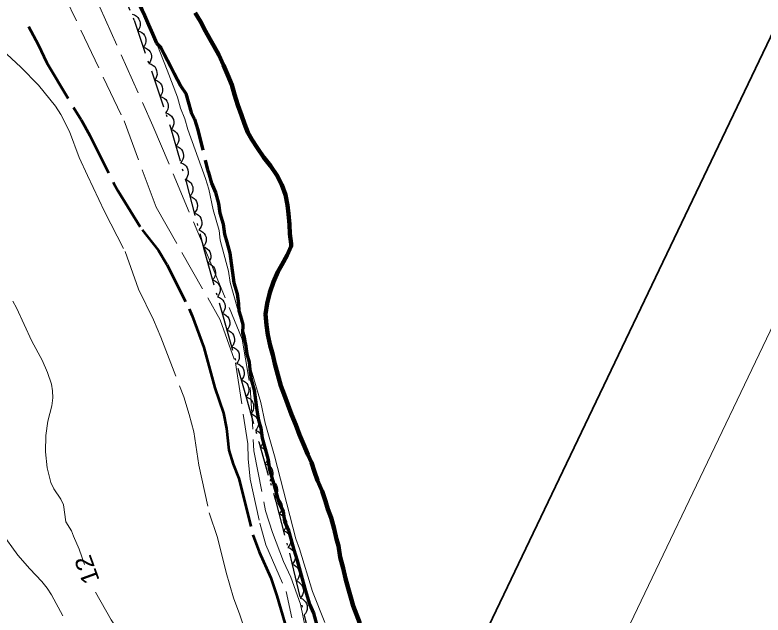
# Model space of a CAD drawing. Extents: x 355726 to 357533, y 5103782 to 5105258.
# Drawn here: x 356885.4 to 356950, y 5103937.3 to 5103989.1 of the extents above; entities that cross this region are included whole.
import ezdxf
from ezdxf.enums import TextEntityAlignment as Align

# ---------------------------------------------------------------- set-up
doc = ezdxf.new("R2010")
doc.units = 0
doc.header["$LTSCALE"] = 0.6
for name, pattern in [('DASH_DOUBLE_DOT', [9.2, 5, -1.2, 0.3, -1.2, 0.3, -1.2]), ('DOT_DASHED', [7.7, 5, -1.2, 0.3, -1.2]), ('LONG_DASHED', [7.5, 6, -1.5]), ('MEDIUM_DASHED', [4.5, 3, -1.5])]:
    doc.linetypes.add(name, pattern=pattern)
for name, color, linetype, lineweight in [('1', 7, 'LONG_DASHED', 53), ('2', 7, 'LONG_DASHED', 13), ('4', 7, 'DASH_DOUBLE_DOT', 53), ('44', 7, 'Continuous', 25), ('60', 7, 'Continuous', 13), ('7', 7, 'MEDIUM_DASHED', 70)]:
    doc.layers.add(name, color=color, linetype=linetype, lineweight=lineweight)

msp = doc.modelspace()

# ---------------------------------------------------------------- linework, layer by layer
at = {"layer": '1'}
msp.add_lwpolyline([(356886.58, 5103988.09), (356887.39, 5103986.55), (356888.14, 5103984.96), (356891.12, 5103980.03), (356891.87, 5103978.68), (356893.93, 5103974.54), (356894.32, 5103973.86), (356896.39, 5103970.53), (356897.81, 5103968.74), (356898.53, 5103967.55), (356900.45, 5103963.71), (356900.72, 5103963.09), (356901.73, 5103960.37), (356902.68, 5103956.88), (356903.42, 5103954.69), (356903.67, 5103953.37), (356903.88, 5103951.51), (356904.25, 5103950.3), (356904.73, 5103949.05), (356904.92, 5103948.4), (356905.94, 5103944.19), (356906.5, 5103942.72), (356907.5, 5103940.48), (356908.03, 5103938.9), (356908.73, 5103936.54)], dxfattribs=at)
at = {"layer": '2'}
for points in [[(356830.96, 5104080.38), (356833.16, 5104078.83), (356833.76, 5104078.25), (356834.62, 5104077.59), (356835.41, 5104076.68), (356835.97, 5104075.82), (356836.84, 5104074.78), (356838.19, 5104072.8), (356839.91, 5104070.91), (356841.21, 5104069.01), (356852.33, 5104053.5), (356862.06, 5104039.26), (356868.51, 5104030.25), (356874.49, 5104021.45), (356878.9, 5104014.17), (356882.28, 5104007.58), (356885.58, 5104000.83), (356889.17, 5103991.84), (356894.82, 5103979.94)], [(356890.91, 5103993.87), (356897.31, 5103979.51), (356902.18, 5103967.99), (356905.03, 5103961.08), (356905.73, 5103956.92), (356906.05, 5103951.45), (356907.04, 5103946.26), (356907.65, 5103944.38), (356908.61, 5103941.88), (356909.24, 5103940.54), (356910.06, 5103938.2), (356910.5, 5103936.09), (356912.19, 5103931.05), (356912.69, 5103928.78), (356913.31, 5103926.84), (356913.5, 5103925.3), (356914.36, 5103922.21), (356915, 5103919.69), (356915.18, 5103917.57), (356915.43, 5103916.44), (356915.77, 5103915.3), (356916, 5103914.78)], [(356884.29, 5103986.08), (356885.91, 5103984.58), (356887.44, 5103983.03), (356888.89, 5103981.23), (356889.35, 5103980.51), (356890.1, 5103979.04), (356890.96, 5103976.79), (356891.66, 5103975.24), (356893.13, 5103972.13), (356894.92, 5103968.66), (356896.06, 5103965.41), (356897.36, 5103962.75), (356898.01, 5103961.26), (356899.99, 5103956.11), (356900.46, 5103954.59), (356900.85, 5103953.09), (356901.3, 5103950.19), (356902.19, 5103946.09), (356902.89, 5103943.96), (356903.64, 5103940.94), (356904.28, 5103938.74), (356904.84, 5103937.26), (356905.31, 5103935.79)], [(356894.82, 5103979.94), (356897.6, 5103972.49), (356903.14, 5103962.75), (356904.45, 5103959.05), (356905.51, 5103952.04), (356905.54, 5103950.74), (356905.73, 5103948.98), (356906.56, 5103945.19), (356907.09, 5103943.32), (356908.84, 5103939.29), (356909.32, 5103937)], [(356885.2, 5103964.36), (356885.53, 5103963.79), (356886.85, 5103960.92), (356887.74, 5103959.28), (356888.21, 5103958.21), (356888.55, 5103957.19), (356888.64, 5103956.63), (356888.66, 5103956.01), (356888.57, 5103955.33), (356888.25, 5103954.01), (356888.07, 5103952.76), (356888.04, 5103951.36), (356888.18, 5103949.96), (356888.5, 5103948.7), (356888.76, 5103948.17), (356889.37, 5103947.26), (356889.58, 5103946.78), (356889.79, 5103945.32), (356890.27, 5103944.53), (356890.47, 5103944.07), (356890.95, 5103942.94), (356891.4, 5103941.61)], [(356884.24, 5103944.38), (356885.64, 5103942.43), (356886.68, 5103941.24), (356887.72, 5103940.16), (356888.18, 5103939.59), (356888.55, 5103939.01), (356889.54, 5103937.19)], [(356892.37, 5103939.24), (356893.71, 5103936.84), (356894.13, 5103936.18), (356894.99, 5103934.93), (356896.31, 5103933.16), (356899.4, 5103929.12), (356900.56, 5103927.32), (356902.41, 5103924.71), (356902.86, 5103924), (356903.74, 5103922.55), (356905.15, 5103919.67), (356907.61, 5103915.55), (356908.94, 5103913.09), (356909.23, 5103912.45), (356909.89, 5103910.3), (356909.99, 5103909.86)]]:
    msp.add_lwpolyline(points, dxfattribs=at)
at = {"layer": '2', "linetype": 'Continuous'}
msp.add_lwpolyline([(356912.18, 5103936.61), (356911.1, 5103939.29), (356909.98, 5103942.98), (356909.67, 5103943.84), (356907.82, 5103951), (356907.01, 5103953.83), (356906.63, 5103955.62), (356905.82, 5103958.44), (356905.63, 5103959.34), (356905.33, 5103961.29), (356903.99, 5103965.99), (356903.84, 5103966.96), (356903.14, 5103969.63), (356903.03, 5103970.48), (356902.52, 5103972.25), (356902.14, 5103974.04), (356901.87, 5103974.98), (356900.35, 5103979.19), (356900.08, 5103980.13), (356899.69, 5103981.04), (356899.43, 5103981.98), (356898.56, 5103984.34), (356894.83, 5103993.83)], dxfattribs=at)
at = {"layer": '4', "linetype": 'Continuous', "lineweight": 90}
msp.add_lwpolyline([(356900.97, 5103989.28), (356901.44, 5103988.52), (356901.87, 5103987.69), (356902.26, 5103986.97), (356902.62, 5103986.38), (356903.02, 5103985.66), (356903.41, 5103984.75), (356903.76, 5103983.96), (356904.15, 5103983.06), (356904.38, 5103982.23), (356904.65, 5103981.29), (356904.96, 5103980.43), (356905.24, 5103979.68), (356905.51, 5103978.93), (356905.87, 5103978.34), (356906.35, 5103977.58), (356906.89, 5103976.78), (356907.48, 5103976.06), (356908.03, 5103975.26), (356908.45, 5103974.42), (356908.77, 5103973.56), (356908.96, 5103972.66), (356909.04, 5103971.92), (356909.12, 5103970.99), (356909.16, 5103970.18), (356909.27, 5103969.32), (356909.27, 5103969.13), (356908.92, 5103968.33), (356908.46, 5103967.5), (356908.12, 5103966.9), (356907.73, 5103966.03), (356907.42, 5103965.11), (356907.18, 5103964.16), (356907.06, 5103963.24), (356907.14, 5103962.3), (356907.26, 5103961.45), (356907.45, 5103960.55), (356907.68, 5103959.73), (356907.84, 5103958.95), (356908.11, 5103958), (356908.38, 5103957.06), (356908.66, 5103956.32), (356908.97, 5103955.45), (356909.28, 5103954.59), (356909.66, 5103953.68), (356909.98, 5103952.81), (356910.33, 5103952.02), (356910.71, 5103951.12), (356911.03, 5103950.44), (356911.27, 5103949.62), (356911.55, 5103948.87), (356911.93, 5103947.97), (356912.24, 5103947.1), (356912.44, 5103946.39), (356912.72, 5103945.65), (356912.99, 5103944.71), (356913.18, 5103943.81), (356913.35, 5103943.22), (356913.5, 5103942.25), (356913.77, 5103941.31), (356913.96, 5103940.41), (356914.2, 5103939.58), (356914.43, 5103938.76), (356914.63, 5103938.06), (356914.91, 5103937.31), (356915.19, 5103936.56)], dxfattribs=at)
at = {"layer": '44', "linetype": 'DOT_DASHED'}
msp.add_lwpolyline([(356894.15, 5103992.27), (356895.69, 5103988.64), (356897.27, 5103984.01), (356898.84, 5103979.38), (356900.18, 5103974.68), (356901.77, 5103968.66), (356903.38, 5103963.02), (356905.19, 5103956.68), (356906.46, 5103952.22), (356907.94, 5103947.06), (356909.33, 5103941.74), (356910.5, 5103936.74), (356912.24, 5103930.64), (356913.42, 5103925.64), (356914.42, 5103920.34), (356915.46, 5103913.67)], dxfattribs=at)
at = {"layer": '44'}
for points in [[(356895.52, 5103989.15), (356895.72, 5103989.1), (356895.89, 5103988.99), (356896.02, 5103988.88), (356896.11, 5103988.74), (356896.19, 5103988.57), (356896.22, 5103988.38), (356896.23, 5103988.22), (356896.18, 5103988.05), (356896.11, 5103987.88), (356896, 5103987.73)], [(356896, 5103987.73), (356896.2, 5103987.68), (356896.37, 5103987.57), (356896.5, 5103987.46), (356896.6, 5103987.32), (356896.67, 5103987.15), (356896.7, 5103986.96), (356896.71, 5103986.8), (356896.67, 5103986.63), (356896.59, 5103986.46), (356896.48, 5103986.31)], [(356896.48, 5103986.31), (356896.69, 5103986.26), (356896.86, 5103986.15), (356896.98, 5103986.04), (356897.08, 5103985.9), (356897.16, 5103985.73), (356897.19, 5103985.54), (356897.2, 5103985.38), (356897.15, 5103985.21), (356897.08, 5103985.04), (356896.97, 5103984.89)], [(356896.97, 5103984.89), (356897.17, 5103984.84), (356897.34, 5103984.73), (356897.47, 5103984.63), (356897.57, 5103984.48), (356897.64, 5103984.31), (356897.67, 5103984.12), (356897.68, 5103983.96), (356897.64, 5103983.79), (356897.56, 5103983.62), (356897.45, 5103983.47)], [(356897.45, 5103983.47), (356897.65, 5103983.42), (356897.83, 5103983.31), (356897.95, 5103983.2), (356898.05, 5103983.06), (356898.12, 5103982.89), (356898.15, 5103982.7), (356898.16, 5103982.54), (356898.12, 5103982.37), (356898.04, 5103982.2), (356897.93, 5103982.05)], [(356897.93, 5103982.05), (356898.13, 5103982), (356898.31, 5103981.89), (356898.43, 5103981.78), (356898.53, 5103981.64), (356898.61, 5103981.47), (356898.64, 5103981.28), (356898.64, 5103981.12), (356898.6, 5103980.95), (356898.52, 5103980.78), (356898.42, 5103980.63)], [(356898.42, 5103980.63), (356898.62, 5103980.58), (356898.79, 5103980.47), (356898.92, 5103980.36), (356899.01, 5103980.22), (356899.09, 5103980.05), (356899.12, 5103979.86), (356899.13, 5103979.7), (356899.08, 5103979.53), (356899.01, 5103979.36), (356898.9, 5103979.21)], [(356898.89, 5103979.21), (356899.09, 5103979.14), (356899.25, 5103979.03), (356899.37, 5103978.92), (356899.46, 5103978.76), (356899.53, 5103978.59), (356899.55, 5103978.4), (356899.55, 5103978.24), (356899.5, 5103978.07), (356899.42, 5103977.91), (356899.3, 5103977.77)], [(356899.3, 5103977.77), (356899.5, 5103977.7), (356899.66, 5103977.59), (356899.79, 5103977.47), (356899.88, 5103977.32), (356899.94, 5103977.15), (356899.96, 5103976.96), (356899.96, 5103976.8), (356899.91, 5103976.63), (356899.83, 5103976.46), (356899.71, 5103976.32)], [(356899.71, 5103976.32), (356899.91, 5103976.26), (356900.08, 5103976.14), (356900.2, 5103976.03), (356900.29, 5103975.88), (356900.35, 5103975.71), (356900.37, 5103975.52), (356900.37, 5103975.35), (356900.32, 5103975.19), (356900.24, 5103975.02), (356900.12, 5103974.88)], [(356900.13, 5103974.88), (356900.32, 5103974.81), (356900.49, 5103974.69), (356900.61, 5103974.58), (356900.69, 5103974.43), (356900.76, 5103974.25), (356900.77, 5103974.06), (356900.77, 5103973.9), (356900.71, 5103973.73), (356900.63, 5103973.57), (356900.51, 5103973.43)], [(356900.51, 5103973.43), (356900.71, 5103973.36), (356900.87, 5103973.24), (356900.99, 5103973.13), (356901.08, 5103972.98), (356901.14, 5103972.8), (356901.16, 5103972.61), (356901.15, 5103972.45), (356901.1, 5103972.28), (356901.01, 5103972.12), (356900.89, 5103971.98)], [(356900.89, 5103971.98), (356901.09, 5103971.91), (356901.25, 5103971.79), (356901.37, 5103971.68), (356901.46, 5103971.53), (356901.52, 5103971.35), (356901.54, 5103971.16), (356901.54, 5103971), (356901.48, 5103970.83), (356901.39, 5103970.67), (356901.28, 5103970.53)], [(356901.28, 5103970.53), (356901.47, 5103970.46), (356901.64, 5103970.34), (356901.76, 5103970.23), (356901.84, 5103970.08), (356901.91, 5103969.9), (356901.92, 5103969.71), (356901.92, 5103969.55), (356901.86, 5103969.38), (356901.78, 5103969.22), (356901.66, 5103969.08)], [(356901.65, 5103969.08), (356901.85, 5103969.01), (356902.02, 5103968.9), (356902.14, 5103968.79), (356902.23, 5103968.63), (356902.29, 5103968.46), (356902.31, 5103968.27), (356902.31, 5103968.11), (356902.26, 5103967.94), (356902.18, 5103967.78), (356902.06, 5103967.64)], [(356902.06, 5103967.64), (356902.26, 5103967.57), (356902.43, 5103967.46), (356902.55, 5103967.34), (356902.64, 5103967.19), (356902.7, 5103967.02), (356902.73, 5103966.83), (356902.73, 5103966.67), (356902.67, 5103966.5), (356902.59, 5103966.33), (356902.47, 5103966.2)], [(356902.47, 5103966.2), (356902.67, 5103966.13), (356902.84, 5103966.01), (356902.96, 5103965.9), (356903.05, 5103965.75), (356903.12, 5103965.58), (356903.14, 5103965.39), (356903.14, 5103965.22), (356903.08, 5103965.06), (356903, 5103964.89), (356902.89, 5103964.75)], [(356902.89, 5103964.75), (356903.08, 5103964.69), (356903.25, 5103964.57), (356903.37, 5103964.46), (356903.46, 5103964.31), (356903.53, 5103964.14), (356903.55, 5103963.94), (356903.55, 5103963.78), (356903.5, 5103963.61), (356903.41, 5103963.45), (356903.3, 5103963.31)], [(356903.3, 5103963.31), (356903.5, 5103963.25), (356903.66, 5103963.13), (356903.78, 5103963.02), (356903.87, 5103962.87), (356903.94, 5103962.69), (356903.96, 5103962.5), (356903.96, 5103962.34), (356903.91, 5103962.17), (356903.82, 5103962.01), (356903.71, 5103961.87)], [(356903.71, 5103961.87), (356903.91, 5103961.8), (356904.07, 5103961.69), (356904.2, 5103961.57), (356904.29, 5103961.42), (356904.35, 5103961.25), (356904.37, 5103961.06), (356904.37, 5103960.9), (356904.32, 5103960.73), (356904.24, 5103960.56), (356904.12, 5103960.43)], [(356904.12, 5103960.43), (356904.32, 5103960.36), (356904.49, 5103960.24), (356904.61, 5103960.13), (356904.7, 5103959.98), (356904.76, 5103959.81), (356904.78, 5103959.62), (356904.78, 5103959.45), (356904.73, 5103959.29), (356904.65, 5103959.12), (356904.53, 5103958.98)], [(356904.53, 5103958.98), (356904.73, 5103958.92), (356904.9, 5103958.8), (356905.02, 5103958.69), (356905.11, 5103958.54), (356905.17, 5103958.37), (356905.2, 5103958.18), (356905.2, 5103958.01), (356905.14, 5103957.84), (356905.06, 5103957.68), (356904.94, 5103957.54)], [(356904.94, 5103957.54), (356905.14, 5103957.48), (356905.31, 5103957.36), (356905.43, 5103957.25), (356905.52, 5103957.1), (356905.59, 5103956.92), (356905.61, 5103956.73), (356905.61, 5103956.57), (356905.56, 5103956.4), (356905.47, 5103956.24), (356905.36, 5103956.1)], [(356905.36, 5103956.1), (356905.55, 5103956.03), (356905.72, 5103955.92), (356905.84, 5103955.8), (356905.93, 5103955.65), (356906, 5103955.48), (356906.02, 5103955.29), (356906.02, 5103955.13), (356905.97, 5103954.96), (356905.88, 5103954.79), (356905.77, 5103954.66)], [(356905.77, 5103954.66), (356905.96, 5103954.59), (356906.13, 5103954.47), (356906.25, 5103954.36), (356906.34, 5103954.21), (356906.41, 5103954.04), (356906.43, 5103953.85), (356906.43, 5103953.68), (356906.38, 5103953.52), (356906.29, 5103953.35), (356906.18, 5103953.21)], [(356906.18, 5103953.21), (356906.38, 5103953.15), (356906.54, 5103953.03), (356906.66, 5103952.92), (356906.75, 5103952.77), (356906.82, 5103952.6), (356906.84, 5103952.4), (356906.84, 5103952.24), (356906.79, 5103952.07), (356906.7, 5103951.91), (356906.59, 5103951.77)], [(356906.59, 5103951.77), (356906.79, 5103951.71), (356906.95, 5103951.59), (356907.08, 5103951.48), (356907.17, 5103951.33), (356907.23, 5103951.15), (356907.25, 5103950.96), (356907.25, 5103950.8), (356907.2, 5103950.63), (356907.12, 5103950.47), (356907, 5103950.33)], [(356907, 5103950.33), (356907.2, 5103950.26), (356907.37, 5103950.15), (356907.49, 5103950.04), (356907.58, 5103949.88), (356907.65, 5103949.71), (356907.67, 5103949.52), (356907.67, 5103949.36), (356907.62, 5103949.19), (356907.53, 5103949.03), (356907.42, 5103948.89)], [(356907.42, 5103948.89), (356907.61, 5103948.82), (356907.78, 5103948.71), (356907.9, 5103948.59), (356907.99, 5103948.44), (356908.06, 5103948.27), (356908.08, 5103948.08), (356908.08, 5103947.92), (356908.03, 5103947.75), (356907.94, 5103947.58), (356907.83, 5103947.45)], [(356907.84, 5103947.45), (356908.04, 5103947.38), (356908.2, 5103947.26), (356908.32, 5103947.14), (356908.4, 5103946.99), (356908.47, 5103946.82), (356908.48, 5103946.62), (356908.48, 5103946.46), (356908.42, 5103946.3), (356908.34, 5103946.13), (356908.22, 5103946)], [(356908.22, 5103946), (356908.41, 5103945.93), (356908.58, 5103945.81), (356908.7, 5103945.69), (356908.78, 5103945.54), (356908.85, 5103945.36), (356908.86, 5103945.17), (356908.86, 5103945.01), (356908.8, 5103944.84), (356908.72, 5103944.68), (356908.6, 5103944.54)], [(356908.6, 5103944.54), (356908.79, 5103944.48), (356908.96, 5103944.36), (356909.08, 5103944.24), (356909.16, 5103944.09), (356909.23, 5103943.91), (356909.24, 5103943.72), (356909.24, 5103943.56), (356909.18, 5103943.39), (356909.09, 5103943.23), (356908.98, 5103943.09)], [(356908.98, 5103943.09), (356909.17, 5103943.02), (356909.34, 5103942.9), (356909.46, 5103942.79), (356909.54, 5103942.64), (356909.6, 5103942.46), (356909.62, 5103942.27), (356909.62, 5103942.11), (356909.56, 5103941.94), (356909.47, 5103941.78), (356909.36, 5103941.64)], [(356909.35, 5103941.64), (356909.55, 5103941.57), (356909.71, 5103941.44), (356909.82, 5103941.32), (356909.91, 5103941.17), (356909.96, 5103940.99), (356909.98, 5103940.8), (356909.97, 5103940.64), (356909.91, 5103940.47), (356909.82, 5103940.31), (356909.69, 5103940.18)], [(356909.69, 5103940.18), (356909.89, 5103940.11), (356910.05, 5103939.98), (356910.17, 5103939.86), (356910.25, 5103939.71), (356910.31, 5103939.53), (356910.32, 5103939.34), (356910.31, 5103939.18), (356910.25, 5103939.01), (356910.16, 5103938.85), (356910.04, 5103938.72)], [(356910.04, 5103938.72), (356910.23, 5103938.65), (356910.39, 5103938.52), (356910.51, 5103938.4), (356910.59, 5103938.25), (356910.65, 5103938.07), (356910.66, 5103937.88), (356910.65, 5103937.72), (356910.59, 5103937.55), (356910.5, 5103937.39), (356910.38, 5103937.26)]]:
    msp.add_lwpolyline(points, dxfattribs=at)
at = {"layer": '60', "lineweight": 35}
msp.add_lwpolyline([(355740.43, 5104469.78), (356913.03, 5103908.53), (357283.46, 5104682.46), (356110.86, 5105243.71)], close=True, dxfattribs=at)
at = {"layer": '60'}
msp.add_lwpolyline([(357292.88, 5104676.98), (357518.4, 5104569.08), (357148.41, 5103795.87), (356922.91, 5103903.8)], close=True, dxfattribs=at)
at = {"layer": '7'}
for points in [[(356896.23, 5103989.83), (356896.58, 5103989.04), (356896.94, 5103988.25), (356897.29, 5103987.46), (356897.64, 5103986.67), (356898.01, 5103986.27), (356898.3, 5103985.72), (356898.58, 5103985.16), (356898.87, 5103984.61), (356899.15, 5103984.05), (356899.44, 5103983.5), (356899.73, 5103982.94), (356900.16, 5103982.3), (356900.36, 5103981.6), (356900.63, 5103980.66), (356900.92, 5103980.1), (356901.19, 5103979.16), (356902.04, 5103975.72), (356902.11, 5103975.49), (356902.38, 5103974.55), (356902.73, 5103973.76), (356903, 5103972.82), (356903.11, 5103971.96), (356903.38, 5103971.02), (356903.5, 5103970.16), (356903.7, 5103969.46), (356903.97, 5103968.52), (356904.09, 5103967.66), (356904.2, 5103966.81), (356904.32, 5103965.95), (356904.59, 5103965.01), (356904.71, 5103964.15), (356904.75, 5103963.53), (356904.89, 5103963.06), (356905.09, 5103962.36), (356905.06, 5103961.59), (356905.32, 5103960.65), (356905.44, 5103959.79), (356905.64, 5103959.09), (356905.69, 5103958.47), (356905.81, 5103957.61), (356906.08, 5103956.67), (356906.19, 5103955.81), (356906.31, 5103954.96), (356906.43, 5103954.1), (356906.63, 5103953.4), (356906.75, 5103952.54), (356907.02, 5103951.6), (356907.28, 5103950.66), (356907.4, 5103949.8), (356907.67, 5103948.86), (356907.94, 5103947.92), (356908.21, 5103946.98), (356908.56, 5103946.19), (356908.68, 5103945.34), (356909.03, 5103944.55), (356909.23, 5103943.84), (356909.5, 5103942.9), (356909.77, 5103941.96), (356910.03, 5103941.02), (356910.3, 5103940.08), (356910.57, 5103939.14), (356910.84, 5103938.2)], [(356910.84, 5103938.2), (356911.19, 5103937.41), (356911.46, 5103936.47), (356911.73, 5103935.53), (356913.59, 5103926.79), (356913.79, 5103926.08), (356913.84, 5103925.46), (356914.11, 5103924.52), (356914.37, 5103923.58), (356914.73, 5103922.79), (356914.84, 5103921.94), (356915.13, 5103921.38), (356915.26, 5103920.91), (356915.47, 5103920.21), (356915.73, 5103919.27), (356915.93, 5103918.56), (356916.29, 5103917.77), (356916.56, 5103916.83), (356916.76, 5103916.37)]]:
    msp.add_lwpolyline(points, dxfattribs=at)

# ---------------------------------------------------------------- texts
at = {"layer": '2', "width": 1.1}
msp.add_text('12', height=1.5, rotation=109.983, dxfattribs=at).set_placement((356892.317, 5103941.414), align=Align.CENTER)

doc.saveas('drawing.dxf')
